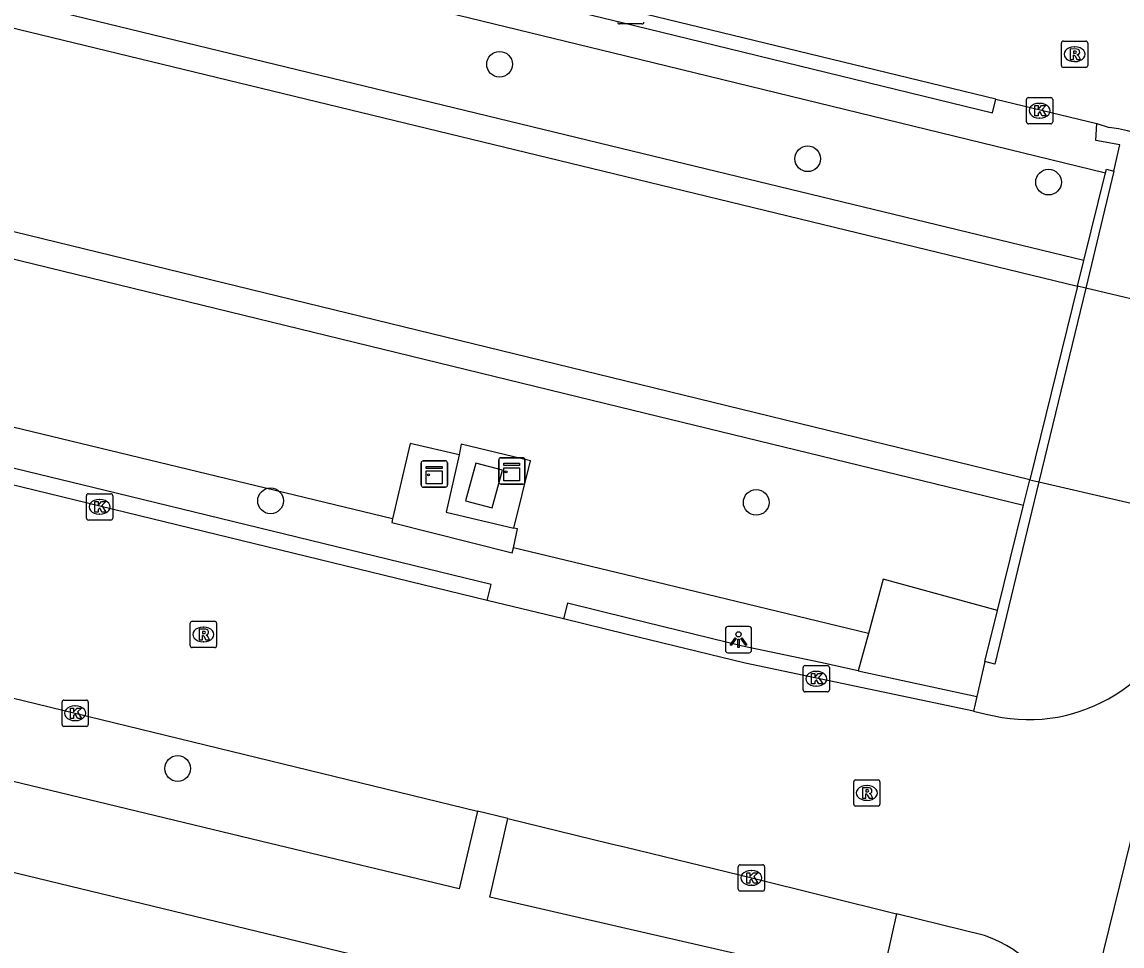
# Model space of a CAD drawing. Extents: x 162812 to 163818, y 381639 to 382470.
# Drawn here: x 163477.02 to 163518.88, y 382246.1 to 382281.26 of the extents above; entities that cross this region are included whole.
import ezdxf

# ---------------------------------------------------------------- set-up
doc = ezdxf.new("R2010")
doc.units = 0
for name, color, linetype in [('IMGEO_Boom', 7, 'Continuous'), ('IMGEO_Dek', 7, 'Continuous'), ('IMGEO_Groenvoorziening', 7, 'Continuous'), ('IMGEO_Haag', 7, 'Continuous'), ('IMGEO_Kast', 7, 'Continuous'), ('IMGEO_Kolk', 7, 'Continuous'), ('IMGEO_Lichtpunt', 7, 'Continuous'), ('IMGEO_Muur', 7, 'Continuous'), ('IMGEO_Rijbaan_lokaal_gesloten', 7, 'Continuous'), ('IMGEO_Rijbaan_lokaal_open', 7, 'Continuous'), ('IMGEO_Rioolput', 7, 'Continuous'), ('IMGEO_Terreindeel_gesloten', 7, 'Continuous'), ('IMGEO_Voetpad_open', 7, 'Continuous'), ('IMGEO_Waterloop', 7, 'Continuous')]:
    doc.layers.add(name, color=color, linetype=linetype)

msp = doc.modelspace()

# ---------------------------------------------------------------- linework, layer by layer
at = {"layer": 'IMGEO_Boom'}
for centre in [(163495.192, 382279.652), (163506.92, 382276.056), (163516.087, 382275.169), (163486.477, 382263.038), (163504.961, 382262.978), (163482.94, 382252.851)]:
    msp.add_circle(centre, 0.489, dxfattribs=at)
at = {"layer": 'IMGEO_Dek'}
msp.add_lwpolyline([(163534.382, 382267.115), (163534.028, 382267.199), (163532.149, 382267.647), (163530.502, 382268.038), (163525.785, 382269.162), (163523.921, 382269.606), (163517.501, 382271.135), (163517.192, 382271.209), (163515.373, 382263.837), (163515.722, 382263.757), (163522.089, 382262.29), (163523.726, 382261.913), (163528.706, 382260.766), (163530.338, 382260.39), (163532.31, 382259.936), (163532.644, 382259.859)], close=True, dxfattribs=at)
at = {"layer": 'IMGEO_Groenvoorziening'}
for points in [[(163517.432, 382272.18), (163500.236, 382276.35), (163323.248, 382319.272)], [(163321.09, 382310.224), (163499.763, 382266.618), (163515.133, 382262.867)], [(163420.351, 382299.356), (163472.157, 382286.755), (163500, 382279.97), (163518.256, 382275.522)], [(163491.12, 382262.359), (163458.099, 382270.32)], [(163495.735, 382261.997), (163496.366, 382264.565), (163493.735, 382265.193), (163493.656, 382264.792)], [(163509.232, 382257.991), (163500, 382260.217), (163495.717, 382261.249)], [(163514.145, 382258.863), (163509.794, 382260.051), (163509.232, 382257.991)], [(163509.232, 382257.991), (163508.844, 382256.568)]]:
    msp.add_lwpolyline(points, dxfattribs=at)
at = {"layer": 'IMGEO_Haag'}
for points in [[(163490.738, 382283.998), (163490.619, 382283.491), (163500.284, 382281.136), (163513.959, 382277.803), (163514.087, 382278.331)], [(163494.724, 382259.246), (163494.872, 382259.849), (163480.136, 382263.44), (163457.763, 382268.866)], [(163508.844, 382256.568), (163507.407, 382256.88), (163504.436, 382257.506), (163500.142, 382258.565), (163497.773, 382259.142), (163497.627, 382258.541)], [(163508.844, 382256.568), (163513.357, 382255.589)]]:
    msp.add_lwpolyline(points, dxfattribs=at)
at = {"layer": 'IMGEO_Kast'}
for p, q in [((163492.285, 382264.56), (163493.126, 382264.56)), ((163493.126, 382264.56), (163492.285, 382264.56)), ((163495.159, 382263.751), (163495.159, 382264.592)), ((163495.159, 382264.592), (163495.159, 382263.751)), ((163495.234, 382264.676), (163496.075, 382264.676)), ((163496.075, 382264.676), (163495.234, 382264.676)), ((163496.159, 382264.601), (163496.159, 382263.76)), ((163496.159, 382263.76), (163496.159, 382264.601)), ((163492.21, 382263.635), (163492.21, 382264.476)), ((163492.21, 382264.476), (163492.21, 382263.635)), ((163493.21, 382264.485), (163493.21, 382263.644)), ((163493.21, 382263.644), (163493.21, 382264.485)), ((163496.084, 382263.676), (163495.243, 382263.676)), ((163495.243, 382263.676), (163496.084, 382263.676)), ((163493.135, 382263.56), (163492.294, 382263.56)), ((163492.294, 382263.56), (163493.135, 382263.56))]:
    msp.add_line(p, q, dxfattribs=at)
for points in [[(163492.405, 382264.35), (163493.005, 382264.35), (163493.005, 382264.265), (163492.405, 382264.265), (163492.405, 382264.35)], [(163492.405, 382264.175), (163493.005, 382264.175), (163493.005, 382263.686), (163492.405, 382263.686), (163492.405, 382264.175)], [(163495.354, 382264.466), (163495.954, 382264.466), (163495.954, 382264.381), (163495.354, 382264.381), (163495.354, 382264.466)], [(163495.354, 382264.291), (163495.954, 382264.291), (163495.954, 382263.802), (163495.354, 382263.802), (163495.354, 382264.291)]]:
    msp.add_lwpolyline(points, dxfattribs=at)
for centre in [(163495.438, 382264.14), (163492.489, 382264.024)]:
    msp.add_circle(centre, 0.0377, dxfattribs=at)
for centre, start, end in [((163492.288, 382264.482), 92.4484, 184.2845), ((163492.288, 382264.482), 92.4484, 184.2845), ((163493.132, 382264.482), 2.4484, 94.2845), ((163493.132, 382264.482), 2.4484, 94.2845), ((163495.237, 382264.598), 92.4484, 184.2845), ((163495.237, 382264.598), 92.4484, 184.2845), ((163496.081, 382264.598), 2.4484, 94.2845), ((163496.081, 382264.598), 2.4484, 94.2845), ((163495.237, 382263.754), 182.4484, 274.2845), ((163495.237, 382263.754), 182.4484, 274.2845), ((163496.081, 382263.754), 272.4484, 4.2845), ((163496.081, 382263.754), 272.4484, 4.2845), ((163492.288, 382263.638), 182.4484, 274.2845), ((163492.288, 382263.638), 182.4484, 274.2845), ((163493.132, 382263.638), 272.4484, 4.2845), ((163493.132, 382263.638), 272.4484, 4.2845)]:
    msp.add_arc(centre, 0.0779, start, end, dxfattribs=at)
at = {"layer": 'IMGEO_Kolk'}
for p, q in [((163500.613, 382281.188), (163499.761, 382281.188)), ((163515.322, 382278.386), (163516.174, 382278.386)), ((163515.247, 382277.46), (163515.247, 382278.312)), ((163515.735, 382278.166), (163515.76, 382278.166)), ((163516.248, 382278.312), (163516.248, 382277.46)), ((163515.758, 382277.606), (163515.733, 382277.606)), ((163516.174, 382277.386), (163515.322, 382277.386)), ((163479.542, 382263.308), (163480.394, 382263.308)), ((163479.467, 382262.382), (163479.467, 382263.234)), ((163479.955, 382263.088), (163479.98, 382263.088)), ((163480.468, 382263.234), (163480.468, 382262.382)), ((163479.978, 382262.528), (163479.953, 382262.528)), ((163480.394, 382262.308), (163479.542, 382262.308)), ((163506.746, 382255.841), (163506.746, 382256.693)), ((163506.821, 382256.767), (163507.673, 382256.767)), ((163507.747, 382256.693), (163507.747, 382255.841)), ((163507.234, 382256.547), (163507.259, 382256.547)), ((163507.673, 382255.767), (163506.821, 382255.767)), ((163507.257, 382255.987), (163507.232, 382255.987)), ((163478.538, 382254.527), (163478.538, 382255.379)), ((163478.613, 382255.453), (163479.465, 382255.453)), ((163479.539, 382255.379), (163479.539, 382254.527)), ((163479.026, 382255.233), (163479.051, 382255.233)), ((163479.049, 382254.673), (163479.024, 382254.673)), ((163479.465, 382254.453), (163478.613, 382254.453)), ((163504.279, 382248.26), (163504.279, 382249.112)), ((163504.354, 382249.186), (163505.206, 382249.186)), ((163505.28, 382249.112), (163505.28, 382248.26)), ((163504.767, 382248.966), (163504.792, 382248.966)), ((163505.206, 382248.186), (163504.354, 382248.186)), ((163504.79, 382248.406), (163504.765, 382248.406))]:
    msp.add_line(p, q, dxfattribs=at)
for points in [[(163500.613, 382281.188), (163499.761, 382281.188)], [(163515.322, 382278.386), (163516.174, 382278.386)], [(163515.247, 382277.46), (163515.247, 382278.312)], [(163515.568, 382278.086), (163515.691, 382278.086), (163515.691, 382277.935), (163515.821, 382278.086), (163515.985, 382278.086), (163515.839, 382277.935), (163515.992, 382277.686), (163515.84, 382277.686), (163515.755, 382277.85), (163515.691, 382277.783), (163515.691, 382277.686), (163515.568, 382277.686), (163515.568, 382278.086)], [(163516.248, 382278.312), (163516.248, 382277.46)], [(163516.174, 382277.386), (163515.322, 382277.386)], [(163479.542, 382263.308), (163480.394, 382263.308)], [(163479.467, 382262.382), (163479.467, 382263.234)], [(163479.788, 382263.008), (163479.911, 382263.008), (163479.911, 382262.857), (163480.041, 382263.008), (163480.205, 382263.008), (163480.059, 382262.857), (163480.212, 382262.608), (163480.06, 382262.608), (163479.975, 382262.772), (163479.911, 382262.705), (163479.911, 382262.608), (163479.788, 382262.608), (163479.788, 382263.008)], [(163480.468, 382263.234), (163480.468, 382262.382)], [(163480.394, 382262.308), (163479.542, 382262.308)], [(163506.746, 382255.841), (163506.746, 382256.693)], [(163506.821, 382256.767), (163507.673, 382256.767)], [(163507.747, 382256.693), (163507.747, 382255.841)], [(163507.067, 382256.467), (163507.19, 382256.467), (163507.19, 382256.316), (163507.32, 382256.467), (163507.484, 382256.467), (163507.338, 382256.316), (163507.491, 382256.067), (163507.339, 382256.067), (163507.254, 382256.231), (163507.19, 382256.164), (163507.19, 382256.067), (163507.067, 382256.067), (163507.067, 382256.467)], [(163507.673, 382255.767), (163506.821, 382255.767)], [(163478.538, 382254.527), (163478.538, 382255.379)], [(163478.613, 382255.453), (163479.465, 382255.453)], [(163479.539, 382255.379), (163479.539, 382254.527)], [(163478.859, 382255.153), (163478.982, 382255.153), (163478.982, 382255.002), (163479.112, 382255.153), (163479.276, 382255.153), (163479.13, 382255.002), (163479.283, 382254.753), (163479.131, 382254.753), (163479.046, 382254.917), (163478.982, 382254.85), (163478.982, 382254.753), (163478.859, 382254.753), (163478.859, 382255.153)], [(163479.465, 382254.453), (163478.613, 382254.453)], [(163504.279, 382248.26), (163504.279, 382249.112)], [(163504.354, 382249.186), (163505.206, 382249.186)], [(163505.28, 382249.112), (163505.28, 382248.26)], [(163504.6, 382248.886), (163504.723, 382248.886), (163504.723, 382248.735), (163504.853, 382248.886), (163505.017, 382248.886), (163504.871, 382248.735), (163505.024, 382248.486), (163504.872, 382248.486), (163504.787, 382248.65), (163504.723, 382248.583), (163504.723, 382248.486), (163504.6, 382248.486), (163504.6, 382248.886)], [(163505.206, 382248.186), (163504.354, 382248.186)]]:
    msp.add_lwpolyline(points, dxfattribs=at)
for centre, start, end in [((163499.763, 382281.264), 181.552, 268.448), ((163499.763, 382281.264), 181.552, 268.448), ((163500.611, 382281.264), 271.552, 358.448), ((163500.611, 382281.264), 271.552, 358.448), ((163515.324, 382278.31), 91.552, 178.448), ((163515.324, 382278.31), 91.552, 178.448), ((163516.172, 382278.31), 1.552, 88.448), ((163516.172, 382278.31), 1.552, 88.448), ((163515.324, 382277.462), 181.552, 268.448), ((163515.324, 382277.462), 181.552, 268.448), ((163516.172, 382277.462), 271.552, 358.448), ((163516.172, 382277.462), 271.552, 358.448), ((163479.544, 382263.232), 91.552, 178.448), ((163479.544, 382263.232), 91.552, 178.448), ((163480.392, 382263.232), 1.552, 88.448), ((163480.392, 382263.232), 1.552, 88.448), ((163479.544, 382262.384), 181.552, 268.448), ((163479.544, 382262.384), 181.552, 268.448), ((163480.392, 382262.384), 271.552, 358.448), ((163480.392, 382262.384), 271.552, 358.448), ((163506.823, 382256.691), 91.552, 178.448), ((163506.823, 382256.691), 91.552, 178.448), ((163507.671, 382256.691), 1.552, 88.448), ((163507.671, 382256.691), 1.552, 88.448), ((163506.823, 382255.843), 181.552, 268.448), ((163506.823, 382255.843), 181.552, 268.448), ((163507.671, 382255.843), 271.552, 358.448), ((163507.671, 382255.843), 271.552, 358.448), ((163478.615, 382255.377), 91.552, 178.448), ((163478.615, 382255.377), 91.552, 178.448), ((163479.463, 382255.377), 1.552, 88.448), ((163479.463, 382255.377), 1.552, 88.448), ((163478.615, 382254.529), 181.552, 268.448), ((163478.615, 382254.529), 181.552, 268.448), ((163479.463, 382254.529), 271.552, 358.448), ((163479.463, 382254.529), 271.552, 358.448), ((163504.356, 382249.11), 91.552, 178.448), ((163504.356, 382249.11), 91.552, 178.448), ((163505.204, 382249.11), 1.552, 88.448), ((163505.204, 382249.11), 1.552, 88.448), ((163504.356, 382248.262), 181.552, 268.448), ((163504.356, 382248.262), 181.552, 268.448), ((163505.204, 382248.262), 271.552, 358.448), ((163505.204, 382248.262), 271.552, 358.448)]:
    msp.add_arc(centre, 0.0765, start, end, dxfattribs=at)
for centre, major_axis, ratio, start_param, end_param in [((163515.734, 382277.886), (-0.387, 0.002), 0.722429, 4.712389, 7.853982), ((163515.759, 382277.886), (-0.39, 0.002), 0.717154, 1.570796, 4.712389), ((163479.954, 382262.808), (-0.387, 0.002), 0.722429, 4.712389, 7.853982), ((163479.979, 382262.808), (-0.39, 0.002), 0.717154, 1.570796, 4.712389), ((163507.233, 382256.267), (-0.387, 0.002), 0.722429, 4.712389, 7.853982), ((163507.258, 382256.267), (-0.39, 0.002), 0.717154, 1.570796, 4.712389), ((163479.025, 382254.953), (-0.387, 0.002), 0.722429, 4.712389, 7.853982), ((163479.05, 382254.953), (-0.39, 0.002), 0.717154, 1.570796, 4.712389), ((163504.766, 382248.686), (-0.387, 0.002), 0.722429, 4.712389, 7.853982), ((163504.791, 382248.686), (-0.39, 0.002), 0.717154, 1.570796, 4.712389)]:
    msp.add_ellipse(centre, major_axis=major_axis, ratio=ratio, start_param=start_param, end_param=end_param, dxfattribs=at)
at = {"layer": 'IMGEO_Lichtpunt'}
for p, q in [((163504.691, 382258.255), (163503.883, 382258.255)), ((163504.691, 382258.255), (163503.883, 382258.255)), ((163503.789, 382258.16), (163503.789, 382257.353)), ((163503.789, 382258.16), (163503.789, 382257.353)), ((163504.785, 382257.353), (163504.785, 382258.16)), ((163504.785, 382257.353), (163504.785, 382258.16)), ((163503.883, 382257.259), (163504.691, 382257.259)), ((163503.883, 382257.259), (163504.691, 382257.259))]:
    msp.add_line(p, q, dxfattribs=at)
for points in [[(163504.163, 382257.824), (163504.202, 382257.796), (163504.014, 382257.534), (163503.976, 382257.561), (163504.163, 382257.824)], [(163504.375, 382257.796), (163504.413, 382257.823), (163504.6, 382257.561), (163504.561, 382257.533), (163504.375, 382257.796)], [(163504.265, 382257.776), (163504.312, 382257.776), (163504.312, 382257.454), (163504.265, 382257.454), (163504.265, 382257.776)]]:
    msp.add_lwpolyline(points, dxfattribs=at)
msp.add_circle((163504.288, 382257.958), 0.0994, dxfattribs=at)
for centre, start, end in [((163503.883, 382258.16), 90, 180), ((163503.883, 382258.16), 90, 180), ((163504.691, 382258.16), 0, 90), ((163504.691, 382258.16), 0, 90), ((163503.883, 382257.353), 180, 270), ((163503.883, 382257.353), 180, 270), ((163504.691, 382257.353), 270, 0), ((163504.691, 382257.353), 270, 360)]:
    msp.add_arc(centre, 0.0946, start, end, dxfattribs=at)
at = {"layer": 'IMGEO_Muur'}
for points in [[(163517.432, 382272.18), (163518.256, 382275.522)], [(163518.575, 382275.587), (163517.501, 382271.135)], [(163518.256, 382275.522), (163518.29, 382275.658), (163518.575, 382275.587)], [(163517.192, 382271.209), (163517.432, 382272.18)], [(163517.501, 382271.135), (163517.192, 382271.209), (163515.373, 382263.837), (163515.722, 382263.757)], [(163517.501, 382271.135), (163517.192, 382271.209)], [(163517.501, 382271.135), (163515.722, 382263.757)], [(163515.722, 382263.757), (163514.049, 382256.822), (163513.666, 382256.922)], [(163515.133, 382262.867), (163515.373, 382263.837)], [(163515.373, 382263.837), (163515.722, 382263.757)], [(163514.145, 382258.863), (163515.133, 382262.867)], [(163513.666, 382256.922), (163514.145, 382258.863)]]:
    msp.add_lwpolyline(points, dxfattribs=at)
at = {"layer": 'IMGEO_Rijbaan_lokaal_gesloten'}
for points in [[(163494.724, 382259.246), (163479.972, 382262.832), (163457.62, 382268.272)], [(163497.627, 382258.541), (163494.724, 382259.246)], [(163521.306, 382259.183), (163521.406, 382259.013), (163516.968, 382241.029), (163516.837, 382240.926)], [(163513.227, 382255.028), (163507.251, 382256.293), (163504.535, 382256.861), (163500, 382257.964), (163497.627, 382258.541)], [(163469.382, 382257.299), (163479.039, 382254.956), (163494.353, 382251.226)], [(163513.227, 382255.028), (163513.711, 382254.925)], [(163495.51, 382250.944), (163494.353, 382251.226)], [(163495.51, 382250.944), (163499.387, 382250), (163500, 382249.851), (163504.79, 382248.684), (163510.297, 382247.323)], [(163513.654, 382246.493), (163510.297, 382247.323)]]:
    msp.add_lwpolyline(points, dxfattribs=at)
for centre, radius, start, end in [((163515.325, 382260.948), 6.236, 254.9952, 343.5575), ((163512.074, 382241.897), 4.86, 14.258, 71.0234)]:
    msp.add_arc(centre, radius, start, end, dxfattribs=at)
at = {"layer": 'IMGEO_Rijbaan_lokaal_open'}
for points in [[(163514.087, 382278.331), (163490.738, 382283.998)], [(163514.087, 382278.331), (163517.921, 382277.4)], [(163517.921, 382277.4), (163518.39, 382277.248)]]:
    msp.add_lwpolyline(points, dxfattribs=at)
msp.add_arc((163517.646, 382270.888), 6.403, 32.6834, 83.3258, dxfattribs=at)
at = {"layer": 'IMGEO_Rioolput'}
for p, q in [((163516.577, 382279.609), (163516.577, 382280.461)), ((163516.652, 382280.535), (163517.504, 382280.535)), ((163517.578, 382280.461), (163517.578, 382279.609)), ((163517.065, 382280.315), (163517.09, 382280.315)), ((163517.088, 382279.755), (163517.063, 382279.755)), ((163517.504, 382279.535), (163516.652, 382279.535)), ((163483.421, 382257.526), (163483.421, 382258.378)), ((163483.496, 382258.452), (163484.348, 382258.452)), ((163483.909, 382258.232), (163483.934, 382258.232)), ((163484.422, 382258.378), (163484.422, 382257.526)), ((163484.348, 382257.452), (163483.496, 382257.452)), ((163483.932, 382257.672), (163483.907, 382257.672)), ((163508.746, 382252.419), (163509.598, 382252.419)), ((163508.671, 382251.493), (163508.671, 382252.345)), ((163509.159, 382252.199), (163509.184, 382252.199)), ((163509.672, 382252.345), (163509.672, 382251.493)), ((163509.182, 382251.639), (163509.157, 382251.639)), ((163509.598, 382251.419), (163508.746, 382251.419))]:
    msp.add_line(p, q, dxfattribs=at)
for points in [[(163516.577, 382279.609), (163516.577, 382280.461)], [(163516.652, 382280.535), (163517.504, 382280.535)], [(163517.578, 382280.461), (163517.578, 382279.609)], [(163517.166, 382280.233), (163516.914, 382280.235), (163516.914, 382279.835)], [(163517.092, 382280.154), (163517.038, 382280.154), (163517.038, 382280.073)], [(163517.038, 382280.073), (163517.09, 382280.073)], [(163516.914, 382279.835), (163517.038, 382279.835), (163517.038, 382279.997), (163517.049, 382279.997)], [(163517.096, 382279.968), (163517.167, 382279.835), (163517.307, 382279.835), (163517.242, 382279.961)], [(163517.504, 382279.535), (163516.652, 382279.535)], [(163483.421, 382257.526), (163483.421, 382258.378)], [(163483.496, 382258.452), (163484.348, 382258.452)], [(163484.422, 382258.378), (163484.422, 382257.526)], [(163484.01, 382258.15), (163483.758, 382258.152), (163483.758, 382257.752)], [(163483.758, 382257.752), (163483.882, 382257.752), (163483.882, 382257.914), (163483.893, 382257.914)], [(163483.936, 382258.071), (163483.882, 382258.071), (163483.882, 382257.99)], [(163483.882, 382257.99), (163483.934, 382257.99)], [(163483.94, 382257.885), (163484.011, 382257.752), (163484.151, 382257.752), (163484.086, 382257.878)], [(163484.348, 382257.452), (163483.496, 382257.452)], [(163508.746, 382252.419), (163509.598, 382252.419)], [(163508.671, 382251.493), (163508.671, 382252.345)], [(163509.26, 382252.117), (163509.008, 382252.119), (163509.008, 382251.719)], [(163509.186, 382252.038), (163509.132, 382252.038), (163509.132, 382251.957)], [(163509.132, 382251.957), (163509.184, 382251.957)], [(163509.672, 382252.345), (163509.672, 382251.493)], [(163509.008, 382251.719), (163509.132, 382251.719), (163509.132, 382251.881), (163509.143, 382251.881)], [(163509.19, 382251.852), (163509.261, 382251.719), (163509.401, 382251.719), (163509.336, 382251.845)], [(163509.598, 382251.419), (163508.746, 382251.419)]]:
    msp.add_lwpolyline(points, dxfattribs=at)
for centre, radius, start, end in [((163516.654, 382280.459), 0.0765, 91.552, 178.448), ((163516.654, 382280.459), 0.0765, 91.552, 178.448), ((163517.502, 382280.459), 0.0765, 1.552, 88.448), ((163517.502, 382280.459), 0.0765, 1.552, 88.448), ((163517.074, 382280.262), 0.19, 274.7715, 282.9687), ((163517.098, 382280.058), 0.0964, 77.0061, 93.1865), ((163517.112, 382280.115), 0.0378, 276.6634, 79.6772), ((163517.165, 382280.123), 0.109, 350.3612, 89.416), ((163517.163, 382280.123), 0.112, 277.5842, 350.9817), ((163517.147, 382279.908), 0.108, 29.5134, 73.7905), ((163516.654, 382279.611), 0.0765, 181.552, 268.448), ((163516.654, 382279.611), 0.0765, 181.552, 268.448), ((163517.048, 382279.944), 0.0533, 26.0293, 88.6989), ((163517.502, 382279.611), 0.0765, 271.552, 358.448), ((163517.502, 382279.611), 0.0765, 271.552, 358.448), ((163483.498, 382258.376), 0.0765, 91.552, 178.448), ((163483.498, 382258.376), 0.0765, 91.552, 178.448), ((163484.346, 382258.376), 0.0765, 1.552, 88.448), ((163484.346, 382258.376), 0.0765, 1.552, 88.448), ((163483.892, 382257.861), 0.0533, 26.0293, 88.6989), ((163483.918, 382258.179), 0.19, 274.7715, 282.9687), ((163483.942, 382257.975), 0.0964, 77.0061, 93.1865), ((163483.956, 382258.032), 0.0378, 276.6634, 79.6772), ((163484.009, 382258.04), 0.109, 350.3612, 89.416), ((163484.007, 382258.04), 0.112, 277.5842, 350.9817), ((163483.991, 382257.825), 0.108, 29.5134, 73.7905), ((163483.498, 382257.528), 0.0765, 181.552, 268.448), ((163483.498, 382257.528), 0.0765, 181.552, 268.448), ((163484.346, 382257.528), 0.0765, 271.552, 358.448), ((163484.346, 382257.528), 0.0765, 271.552, 358.448), ((163508.748, 382252.343), 0.0765, 91.552, 178.448), ((163508.748, 382252.343), 0.0765, 91.552, 178.448), ((163509.596, 382252.343), 0.0765, 1.552, 88.448), ((163509.596, 382252.343), 0.0765, 1.552, 88.448), ((163509.168, 382252.146), 0.19, 274.7715, 282.9687), ((163509.192, 382251.942), 0.0964, 77.0061, 93.1865), ((163509.206, 382251.999), 0.0378, 276.6634, 79.6772), ((163509.259, 382252.007), 0.109, 350.3612, 89.416), ((163509.257, 382252.007), 0.112, 277.5842, 350.9817), ((163509.142, 382251.828), 0.0533, 26.0293, 88.6989), ((163509.241, 382251.792), 0.108, 29.5134, 73.7905), ((163508.748, 382251.495), 0.0765, 181.552, 268.448), ((163508.748, 382251.495), 0.0765, 181.552, 268.448), ((163509.596, 382251.495), 0.0765, 271.552, 358.448), ((163509.596, 382251.495), 0.0765, 271.552, 358.448)]:
    msp.add_arc(centre, radius, start, end, dxfattribs=at)
for centre, major_axis, ratio, start_param, end_param in [((163517.064, 382280.035), (-0.387, 0.002), 0.722429, 4.712389, 7.853982), ((163517.089, 382280.035), (-0.39, 0.002), 0.717154, 1.570796, 4.712389), ((163483.908, 382257.952), (-0.387, 0.002), 0.722429, 4.712389, 7.853982), ((163483.933, 382257.952), (-0.39, 0.002), 0.717154, 1.570796, 4.712389), ((163509.158, 382251.919), (-0.387, 0.002), 0.722429, 4.712389, 7.853982), ((163509.183, 382251.919), (-0.39, 0.002), 0.717154, 1.570796, 4.712389)]:
    msp.add_ellipse(centre, major_axis=major_axis, ratio=ratio, start_param=start_param, end_param=end_param, dxfattribs=at)
at = {"layer": 'IMGEO_Terreindeel_gesloten'}
msp.add_lwpolyline([(163495.298, 382264.199), (163494.287, 382264.476), (163493.894, 382263.043), (163494.905, 382262.766), (163495.298, 382264.199)], dxfattribs=at)
at = {"layer": 'IMGEO_Voetpad_open'}
for points in [[(163518.575, 382275.587), (163518.801, 382276.586), (163517.882, 382276.755), (163517.921, 382277.4)], [(163523.921, 382269.606), (163517.501, 382271.135)], [(163523.921, 382269.606), (163517.501, 382271.135)], [(163493.656, 382264.792), (163491.787, 382265.222), (163491.12, 382262.359)], [(163493.656, 382264.792), (163493.163, 382262.612), (163495.735, 382261.997)], [(163515.722, 382263.757), (163522.089, 382262.29)], [(163515.722, 382263.757), (163522.089, 382262.29)], [(163491.12, 382262.359), (163491.087, 382262.215), (163495.674, 382261.056), (163495.717, 382261.249)], [(163495.717, 382261.249), (163495.875, 382261.967), (163495.735, 382261.997)], [(163494.353, 382251.226), (163494.063, 382250), (163493.652, 382248.266), (163486.458, 382250), (163468.625, 382254.298), (163469.382, 382257.299)], [(163513.666, 382256.922), (163513.357, 382255.589)], [(163513.357, 382255.589), (163513.227, 382255.028)], [(163499.006, 382243.493), (163472.094, 382250), (163461.817, 382252.485)], [(163509.681, 382244.539), (163500, 382246.765), (163494.824, 382247.955), (163495.293, 382250), (163495.51, 382250.944)], [(163510.297, 382247.323), (163509.681, 382244.539)]]:
    msp.add_lwpolyline(points, dxfattribs=at)
at = {"layer": 'IMGEO_Waterloop'}
for points in [[(163323.016, 382318.299), (163500, 382275.378), (163517.192, 382271.209)], [(163515.373, 382263.837), (163500, 382267.589), (163321.322, 382311.196)]]:
    msp.add_lwpolyline(points, dxfattribs=at)

doc.saveas('drawing.dxf')
